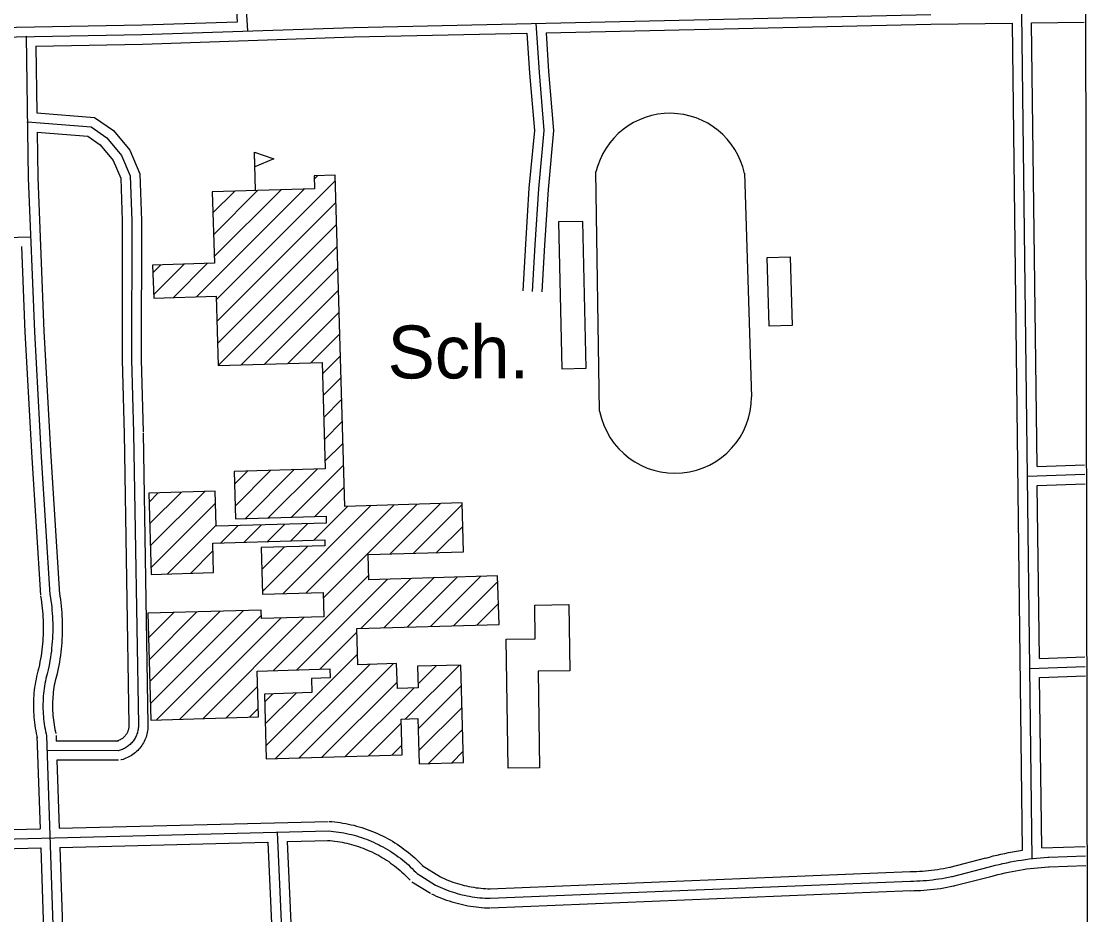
# Model space of a CAD drawing. Extents: x 3313442 to 3351311, y 721974 to 747360.
# Drawn here: x 3347393 to 3349071, y 731056 to 732458 of the extents above; entities that cross this region are included whole.
import ezdxf

# ---------------------------------------------------------------- set-up
doc = ezdxf.new("R2010")
doc.units = 0
for name, color, linetype in [('V-BLDG-IDEN', 7, 'Continuous'), ('V-BLDG-OTLN', 7, 'Continuous'), ('V-GRID-FRAM', 7, 'Continuous'), ('V-ROAD-CNTR', 7, 'Continuous')]:
    doc.layers.add(name, color=color, linetype=linetype)

msp = doc.modelspace()

# ---------------------------------------------------------------- linework, layer by layer
at = {"layer": 'V-BLDG-OTLN'}
for p, q in [((3347760.2, 732192.5), (3347758.5, 732252.4)), ((3347698.2, 732020.9), (3347885, 732207.7)), ((3347851.9, 732210), (3347857.3, 732215.4)), ((3347667.6, 732025.6), (3347836.7, 732194.7)), ((3347693.2, 732157.3), (3347727.4, 732191.5)), ((3347694.2, 732123), (3347763.8, 732192.6)), ((3347695.2, 732088.6), (3347800.3, 732193.6)), ((3347699.2, 731986.6), (3347886, 732173.4)), ((3347700.2, 731952.2), (3347887.1, 732139)), ((3347701.3, 731917.9), (3347888.1, 732104.7)), ((3347599.1, 732063.2), (3347611.5, 732075.6)), ((3347600.1, 732028.8), (3347647.9, 732076.7)), ((3347631.2, 732024.6), (3347684.3, 732077.7)), ((3347737.7, 731918.9), (3347889.1, 732070.3)), ((3347774.1, 731920), (3347890.1, 732036)), ((3347810.5, 731921.1), (3347891.1, 732001.6)), ((3347847, 731922.2), (3347892.1, 731967.3)), ((3347865, 731904.8), (3347893.1, 731933)), ((3347866, 731870.5), (3347894.1, 731898.6)), ((3347867, 731836.1), (3347895.1, 731864.3)), ((3347868, 731801.8), (3347896.1, 731829.9)), ((3347869, 731767.5), (3347897.2, 731795.6)), ((3347728.1, 731697.2), (3347783.8, 731753)), ((3347743.7, 731677.5), (3347820.3, 731754)), ((3347780.1, 731678.6), (3347856.7, 731755.1)), ((3347816.6, 731679.6), (3347898.2, 731761.2)), ((3347727.1, 731731.6), (3347747.4, 731751.9)), ((3347594, 731669.2), (3347644, 731719.2)), ((3347595, 731634.8), (3347680.5, 731720.3)), ((3347853, 731680.7), (3347899.2, 731726.9)), ((3347593, 731703.5), (3347607.6, 731718.2)), ((3347596, 731600.5), (3347697.2, 731701.7)), ((3347802.9, 731559.8), (3347940.9, 731697.9)), ((3347839.3, 731560.9), (3347977.3, 731699)), ((3347851.6, 731644), (3347904.5, 731696.8)), ((3347866.3, 731552.6), (3348013.8, 731700)), ((3347971.3, 731622.2), (3348050.2, 731701.1)), ((3348007.7, 731623.3), (3348083.9, 731699.5)), ((3347778.8, 731641.8), (3347805.8, 731668.8)), ((3347815.2, 731642.9), (3347842.2, 731669.9)), ((3347621.5, 731590.6), (3347698.2, 731667.3)), ((3347705.9, 731639.7), (3347732.9, 731666.7)), ((3347742.3, 731640.8), (3347769.3, 731667.8)), ((3348044.1, 731624.4), (3348085, 731665.2)), ((3347657.9, 731591.7), (3347693.3, 731627)), ((3347769.8, 731597.5), (3347805.5, 731633.2)), ((3347770.8, 731563.1), (3347841.9, 731634.2)), ((3347788.2, 731439.2), (3347937.5, 731588.4)), ((3347997.9, 731507.4), (3348076.3, 731585.8)), ((3348034.3, 731508.5), (3348112.7, 731586.9)), ((3347824.7, 731440.2), (3347967, 731582.6)), ((3347925.1, 731505.3), (3348003.5, 731583.7)), ((3347961.5, 731506.3), (3348039.9, 731584.7)), ((3348070.8, 731509.6), (3348140.1, 731578.9)), ((3348107.2, 731510.6), (3348141.1, 731544.5)), ((3347592, 731490.5), (3347631.7, 731530.2)), ((3347593.1, 731456.1), (3347668.2, 731531.2)), ((3347594.1, 731421.8), (3347704.6, 731532.3)), ((3347595.1, 731387.4), (3347741, 731533.4)), ((3347604.8, 731361.8), (3347769.2, 731526.2)), ((3347641.3, 731362.9), (3347800.1, 731521.7)), ((3347677.7, 731364), (3347836.5, 731522.8)), ((3347861.1, 731441.3), (3347919.1, 731499.3)), ((3347776.3, 731321.1), (3347920.1, 731465)), ((3347791.4, 731301), (3347939.4, 731448.9)), ((3347827.9, 731302), (3347975.8, 731450)), ((3347995.2, 731363.3), (3348079.8, 731447.9)), ((3348015.1, 731418.5), (3348043.4, 731446.8)), ((3347864.3, 731303.1), (3347982.2, 731421)), ((3347714.1, 731365), (3347763.3, 731414.2)), ((3347774.2, 731389.8), (3347787.2, 731402.8)), ((3347775.3, 731355.5), (3347823.6, 731403.9)), ((3347900.7, 731304.2), (3348008.3, 731411.8)), ((3348015.2, 731348), (3348082.9, 731415.6)), ((3347750.5, 731366.1), (3347764.3, 731379.9)), ((3348016.2, 731313.6), (3348083.9, 731381.3)), ((3347937.1, 731305.2), (3347988.5, 731356.5)), ((3348031.5, 731293.6), (3348084.9, 731346.9)), ((3347973.6, 731306.3), (3347989.5, 731322.2)), ((3348068, 731294.6), (3348085.9, 731312.6))]:
    msp.add_line(p, q, dxfattribs=at)
for points in [[(3347758.5, 732252.4), (3347788.8, 732241.8), (3347759.1, 732229.3)], [(3347701.3, 731917.9), (3347864.5, 731922.7), (3347869.4, 731755.5), (3347726.5, 731751.3), (3347728.7, 731677), (3347870.6, 731681.2), (3347870.9, 731670.7), (3347698.2, 731665.7), (3347696.6, 731720.8), (3347592.5, 731717.7), (3347596.3, 731589.9), (3347694.3, 731592.8), (3347692.9, 731639.3), (3347868.7, 731644.5), (3347869, 731635), (3347768.7, 731632.1), (3347770.9, 731558.9), (3347866, 731561.7), (3347867.2, 731523.7), (3347769.3, 731520.8), (3347768.9, 731534.2), (3347590.9, 731529), (3347595.8, 731361.6), (3347764.7, 731366.5), (3347762.6, 731438.4), (3347876.7, 731441.8), (3347877.1, 731427.7), (3347847.6, 731426.8), (3347848.3, 731404.6), (3347773.9, 731402.4), (3347776.9, 731300.5), (3347989.9, 731306.8), (3347988.3, 731363.1), (3348014.8, 731363.9), (3348016.8, 731293.1), (3348086.4, 731295.2), (3348082, 731447.9), (3348014.3, 731446), (3348015.3, 731412), (3347982.5, 731411), (3347981.4, 731450.2), (3347920.6, 731448.4), (3347918.9, 731505.1), (3348142.1, 731511.7), (3348139.8, 731587.7), (3347937.7, 731581.7), (3347936.5, 731621.2), (3348086.1, 731625.6), (3348083.9, 731702.1), (3347900.1, 731696.7), (3347884.8, 732216.2), (3347851.8, 732215.2), (3347852.4, 732195.2), (3347692.2, 732190.5), (3347695.5, 732078.1), (3347598.7, 732075.2), (3347600.3, 732023.6), (3347698.1, 732026.5)], [(3348278.7, 731913.6), (3348273.3, 732143.9), (3348235.2, 732143), (3348240.6, 731912.7)], [(3348565.5, 731979.5), (3348562.5, 732087.3), (3348598.8, 732088.3), (3348601.8, 731980.6)], [(3348156.1, 731286.1), (3348153.4, 731488.2), (3348198.8, 731488.8), (3348198.1, 731541.9), (3348251.6, 731542.6), (3348252.9, 731439), (3348203.5, 731438.3), (3348205.4, 731286.8)]]:
    msp.add_lwpolyline(points, close=True, dxfattribs=at)
for points in [[(3348299.8, 731846), (3348294, 732221.6)], [(3348527, 732219.3), (3348538.2, 731868.7)]]:
    msp.add_lwpolyline(points, dxfattribs=at)
for centre, radius, start, end in [((3348410.2, 732193.9), 119.5, 12.2366, 166.6059), ((3348417.9, 731869), 120.3, 191.0035, 359.8803)]:
    msp.add_arc(centre, radius, start, end, dxfattribs=at)
at = {"layer": 'V-GRID-FRAM'}
msp.add_lwpolyline([(3317558.4, 745536.3), (3349037, 745582.1), (3349071.4, 727396.8), (3317576.9, 727351), (3317558.4, 745536.3)], dxfattribs=at)
at = {"layer": 'V-ROAD-CNTR'}
for points in [[(3347732, 732457.1), (3347723, 732599.4), (3347713.5, 732760.7)], [(3347747.9, 732442.6), (3347737.9, 732600.3)], [(3345933.3, 731425.5), (3345929, 731521.2), (3345915.7, 731880.6), (3345898, 732217.7), (3345893, 732352.6), (3345897.7, 732373.9), (3345906.9, 732386.8), (3345929.9, 732398.5), (3345954.8, 732400.9), (3346164.5, 732409.3), (3346307.2, 732407.3), (3346582.8, 732417.4), (3346865.3, 732421), (3347328.3, 732432.5), (3347582.5, 732437), (3347913.9, 732448.3), (3348819.1, 732468.2)], [(3348978.3, 731144.1), (3348962, 732470.2)], [(3346228.9, 732423.4), (3346307.1, 732422.3), (3346582.4, 732432.4), (3346865, 732436), (3347328, 732447.5), (3347582.1, 732452), (3347732, 732457.1)], [(3348199.6, 732454.6), (3348204.9, 732377.7), (3348212.5, 732286.6), (3348203.8, 732194.9), (3348198.3, 732107.3), (3348194.1, 732033.9)], [(3348215.7, 732439.9), (3348819.4, 732453.2)], [(3348819.3, 732453.2), (3348947.2, 732455)], [(3348963.1, 731157.7), (3348947.2, 732455)], [(3348977.2, 732455.4), (3349059.6, 732456.6)], [(3348985.8, 731759.6), (3348977.2, 732455.4)], [(3347400.6, 732433.8), (3347400.1, 732434.3), (3347403.5, 732212.3), (3347413.3, 731970.7), (3347424, 731774)], [(3347415.3, 732419), (3347582.9, 732422), (3347914.4, 732433.3), (3348185.6, 732439.3)], [(3348185.6, 732439.3), (3348189.9, 732376.6), (3348197.5, 732286.6), (3348188.9, 732196.1), (3348183.3, 732108.2), (3348179.1, 732034.8)], [(3348215.7, 732439.9), (3348219.8, 732378.9), (3348227.6, 732286.5), (3348218.8, 732193.7), (3348213.3, 732106.4), (3348209.1, 732033.1)], [(3347415.3, 732419), (3347416.9, 732314)], [(3347416.9, 732314), (3347507.6, 732306.8), (3347537.1, 732286.4), (3347562.8, 732255.4), (3347578.5, 732218.5), (3347581, 732145.1), (3347580.7, 731927.2), (3347583.7, 731813.9)], [(3347402.2, 732299), (3347402.2, 732300.2), (3347502.4, 732292.2), (3347526.8, 732275.2), (3347549.8, 732247.5), (3347563.6, 732215.2), (3347566, 732144.9), (3347565.7, 731927), (3347568.8, 731812.1)], [(3347417.4, 732283.9), (3347497.2, 732277.5), (3347516.6, 732264.1), (3347536.9, 732239.6), (3347548.7, 732211.9), (3347551, 732144.7), (3347550.7, 731926.8), (3347553.8, 731810.2)], [(3347417.4, 732283.9), (3347418.5, 732212.7), (3347428.2, 731971.5), (3347438.9, 731774.9)], [(3346228.9, 732096.5), (3346362.7, 732094.6), (3346674.9, 732103.3), (3346957.2, 732109.4), (3347227.3, 732115.1), (3347407.2, 732119.7)], [(3347392.9, 732104.3), (3347398.3, 731970), (3347409, 731773)], [(3347553.8, 731811.8), (3347561.4, 731353.8)], [(3347568.8, 731812.1), (3347576.4, 731354.1)], [(3347583.8, 731812.3), (3347591.4, 731354.3)], [(3347409, 731773), (3347422.7, 731557.3)], [(3347424, 731774), (3347437.7, 731558.3)], [(3347438.9, 731774.9), (3347452.6, 731559.2)], [(3348985.8, 731759.6), (3349060.2, 731762.1)], [(3348970.9, 731744.1), (3349060.7, 731747.1)], [(3348986.1, 731729.6), (3349061.2, 731732.1)], [(3348989.5, 731458.2), (3348986.1, 731729.6)], [(3347422.9, 731555.9), (3347423.6, 731551.1), (3347424.3, 731546.5), (3347424.9, 731541.8), (3347425.5, 731537.1), (3347425.9, 731532.5), (3347426.3, 731527.8), (3347426.6, 731523.1), (3347426.8, 731518.4), (3347427, 731513.7), (3347427, 731509), (3347427, 731504.3), (3347427, 731499.6), (3347426.8, 731494.9), (3347426.6, 731490.2), (3347426.3, 731485.6), (3347425.9, 731480.9), (3347425.4, 731476.2), (3347424.9, 731471.5), (3347424.3, 731466.9), (3347423.6, 731462.2), (3347422.8, 731457.6), (3347422, 731453), (3347421.1, 731448.4), (3347420.1, 731443.7), (3347419.6, 731441.4)], [(3347437.7, 731558.3), (3347438.5, 731553.4), (3347439.2, 731548.5), (3347439.8, 731543.6), (3347440.4, 731538.7), (3347440.8, 731533.8), (3347441.2, 731528.9), (3347441.6, 731523.9), (3347441.8, 731519), (3347442, 731514.1), (3347442, 731509.1), (3347442, 731504.2), (3347442, 731499.3), (3347441.8, 731494.3), (3347441.6, 731489.4), (3347441.2, 731484.5), (3347440.8, 731479.5), (3347440.3, 731474.6), (3347439.8, 731469.7), (3347439.1, 731464.8), (3347438.4, 731459.9), (3347437.6, 731455), (3347436.8, 731450.2), (3347435.8, 731445.3), (3347434.8, 731440.5), (3347434.2, 731438.1)], [(3347452.5, 731560.7), (3347453.3, 731555.7), (3347454, 731550.6), (3347454.7, 731545.4), (3347455.3, 731540.3), (3347455.8, 731535.1), (3347456.2, 731530), (3347456.5, 731524.8), (3347456.8, 731519.6), (3347457, 731514.4), (3347457, 731509.2), (3347457, 731504.1), (3347457, 731498.9), (3347456.8, 731493.7), (3347456.5, 731488.5), (3347456.2, 731483.4), (3347455.8, 731478.2), (3347455.3, 731473), (3347454.7, 731467.9), (3347454, 731462.7), (3347453.2, 731457.6), (3347452.4, 731452.5), (3347451.5, 731447.4), (3347450.5, 731442.3), (3347449.4, 731437.3), (3347448.8, 731434.7)], [(3348989.5, 731458.2), (3349060.8, 731460.7)], [(3347419.7, 731442), (3347418.6, 731438.1), (3347417.6, 731433.9), (3347416.6, 731429.7), (3347415.8, 731425.6), (3347415, 731421.4), (3347414.2, 731417.1), (3347413.6, 731412.9), (3347413.1, 731408.7), (3347412.6, 731404.4), (3347412.3, 731400.2), (3347412, 731395.9), (3347411.8, 731391.6), (3347411.7, 731387.4), (3347411.6, 731383.1), (3347411.7, 731378.8), (3347411.8, 731374.5), (3347412.1, 731370.3), (3347412.4, 731366), (3347412.8, 731361.7), (3347413.3, 731357.5), (3347413.9, 731353.3), (3347414.5, 731349), (3347415.3, 731344.8), (3347416.1, 731340.6), (3347417, 731336.5), (3347417.7, 731333.6)], [(3347434.2, 731438.1), (3347433.2, 731434.2), (3347432.2, 731430.4), (3347431.3, 731426.5), (3347430.5, 731422.6), (3347429.7, 731418.7), (3347429.1, 731414.8), (3347428.5, 731410.9), (3347428, 731406.9), (3347427.6, 731403), (3347427.2, 731399), (3347426.9, 731395.1), (3347426.8, 731391.1), (3347426.7, 731387.1), (3347426.6, 731383.1), (3347426.7, 731379.2), (3347426.8, 731375.2), (3347427, 731371.2), (3347427.3, 731367.3), (3347427.7, 731363.3), (3347428.2, 731359.4), (3347428.7, 731355.4), (3347429.3, 731351.5), (3347430, 731347.6), (3347430.8, 731343.7), (3347431.6, 731339.8), (3347432.3, 731337)], [(3347448.7, 731434.1), (3347447.7, 731430.4), (3347446.8, 731426.8), (3347445.9, 731423.3), (3347445.2, 731419.7), (3347444.5, 731416.1), (3347443.9, 731412.5), (3347443.3, 731408.8), (3347442.9, 731405.2), (3347442.5, 731401.5), (3347442.2, 731397.9), (3347441.9, 731394.2), (3347441.8, 731390.5), (3347441.7, 731386.9), (3347441.6, 731383.2), (3347441.7, 731379.5), (3347441.8, 731375.9), (3347442, 731372.2), (3347442.3, 731368.5), (3347442.6, 731364.9), (3347443.1, 731361.2), (3347443.5, 731357.6), (3347444.1, 731354), (3347444.8, 731350.4), (3347445.5, 731346.8), (3347446.3, 731343.2), (3347446.9, 731340.5)], [(3348974.6, 731442.6), (3349061.3, 731445.7)], [(3348989.8, 731428.2), (3349061.8, 731430.7)], [(3348993.1, 731160.9), (3348989.8, 731428.2)], [(3347561.4, 731354.2), (3347561.4, 731352.7), (3347561.4, 731351.5), (3347561.3, 731350.4), (3347561.1, 731349.2), (3347560.9, 731348.1), (3347560.6, 731347), (3347560.3, 731345.9), (3347560, 731344.8), (3347559.6, 731343.7), (3347559.1, 731342.6), (3347558.6, 731341.6), (3347558.1, 731340.6), (3347557.5, 731339.6), (3347556.8, 731338.6), (3347556.2, 731337.7), (3347555.5, 731336.8), (3347554.7, 731335.9), (3347553.9, 731335.1), (3347553.1, 731334.3), (3347552.2, 731333.5), (3347551.3, 731332.8), (3347550.4, 731332.1), (3347549.4, 731331.5), (3347548.5, 731330.9), (3347547.5, 731330.3), (3347546.4, 731329.8), (3347545.4, 731329.3), (3347544.3, 731328.9), (3347543.2, 731328.5), (3347542, 731328.2), (3347541.3, 731328)], [(3347576.4, 731354.1), (3347576.4, 731352.3), (3347576.3, 731350.4), (3347576.2, 731348.6), (3347575.9, 731346.8), (3347575.6, 731345.1), (3347575.2, 731343.3), (3347574.7, 731341.5), (3347574.1, 731339.8), (3347573.5, 731338.1), (3347572.8, 731336.5), (3347572, 731334.8), (3347571.1, 731333.2), (3347570.2, 731331.7), (3347569.2, 731330.1), (3347568.1, 731328.7), (3347567, 731327.2), (3347565.8, 731325.9), (3347564.6, 731324.6), (3347563.3, 731323.3), (3347561.9, 731322.1), (3347560.5, 731320.9), (3347559.1, 731319.9), (3347557.6, 731318.8), (3347556, 731317.9), (3347554.4, 731317), (3347552.8, 731316.2), (3347551.2, 731315.5), (3347549.5, 731314.8), (3347547.8, 731314.2), (3347546, 731313.7), (3347545.1, 731313.5)], [(3347591.4, 731354), (3347591.4, 731351.8), (3347591.3, 731349.4), (3347591.1, 731346.9), (3347590.7, 731344.4), (3347590.3, 731342), (3347589.7, 731339.6), (3347589, 731337.2), (3347588.3, 731334.9), (3347587.4, 731332.5), (3347586.4, 731330.3), (3347585.4, 731328), (3347584.2, 731325.8), (3347582.9, 731323.7), (3347581.6, 731321.6), (3347580.1, 731319.6), (3347578.6, 731317.7), (3347577, 731315.8), (3347575.3, 731314), (3347573.5, 731312.3), (3347571.7, 731310.7), (3347569.7, 731309.1), (3347567.7, 731307.6), (3347565.7, 731306.2), (3347563.6, 731304.9), (3347561.4, 731303.7), (3347559.2, 731302.6), (3347556.9, 731301.6), (3347554.6, 731300.7), (3347552.3, 731299.9), (3347550, 731299.2), (3347548.8, 731298.9)], [(3347417.3, 731336.5), (3347422.1, 731191.1)], [(3347432.3, 731337), (3347479.7, 729914.5)], [(3347447.3, 731337.5), (3347447.6, 731328.7)], [(3347545.1, 731328.5), (3347447.6, 731328.7)], [(3347545.1, 731313.5), (3347433.1, 731313.8)], [(3347545, 731298.5), (3347448.6, 731298.7)], [(3347448.6, 731298.7), (3347452.1, 731191.8)], [(3347452.1, 731191.8), (3347874, 731202.6)], [(3347875.6, 731202.6), (3347879.8, 731202.3), (3347884.2, 731201.8), (3347888.5, 731201.3), (3347892.9, 731200.7), (3347897.2, 731200), (3347901.5, 731199.2), (3347905.8, 731198.4), (3347910.1, 731197.4), (3347914.3, 731196.4), (3347918.6, 731195.3), (3347922.8, 731194.1), (3347926.9, 731192.8), (3347931.1, 731191.5), (3347935.2, 731190.1), (3347939.3, 731188.5), (3347943.4, 731186.9), (3347947.5, 731185.3), (3347951.5, 731183.5), (3347955.4, 731181.7), (3347959.4, 731179.8), (3347963.3, 731177.8), (3347967.1, 731175.7), (3347971, 731173.6), (3347974.7, 731171.4), (3347978.5, 731169.1), (3347982.2, 731166.7), (3347985.8, 731164.3), (3347989.4, 731161.8), (3347992.9, 731159.2), (3347996.4, 731156.6), (3347999.8, 731153.9), (3348003.2, 731151.1), (3348006.6, 731148.2), (3348009.8, 731145.3), (3348013, 731142.4), (3348016.2, 731139.3), (3348019.3, 731136.2), (3348022.3, 731133.1), (3348024.4, 731130.9)], [(3346400, 731149.9), (3347874.4, 731187.6)], [(3347145.5, 731184), (3347422.1, 731191.1)], [(3347793.8, 731185.6), (3347848.1, 729980)], [(3347874.4, 731187.6), (3347878.5, 731187.3), (3347882.6, 731186.9), (3347886.6, 731186.4), (3347890.7, 731185.9), (3347894.7, 731185.2), (3347898.7, 731184.5), (3347902.7, 731183.7), (3347906.7, 731182.8), (3347910.7, 731181.9), (3347914.6, 731180.8), (3347918.5, 731179.7), (3347922.4, 731178.5), (3347926.3, 731177.3), (3347930.2, 731175.9), (3347934, 731174.5), (3347937.8, 731173), (3347941.6, 731171.5), (3347945.3, 731169.8), (3347949, 731168.1), (3347952.7, 731166.3), (3347956.3, 731164.5), (3347959.9, 731162.6), (3347963.5, 731160.6), (3347967, 731158.5), (3347970.5, 731156.4), (3347973.9, 731154.2), (3347977.3, 731151.9), (3347980.7, 731149.6), (3347984, 731147.2), (3347987.2, 731144.7), (3347990.4, 731142.2), (3347993.6, 731139.6), (3347996.7, 731136.9), (3347999.8, 731134.2), (3348002.8, 731131.4), (3348005.7, 731128.6), (3348008.6, 731125.7), (3348011.4, 731122.8), (3348013.4, 731120.7)], [(3347453.1, 731161.8), (3347779.5, 731170.2)], [(3347779.5, 731170.2), (3347833.1, 729979.3)], [(3347809.5, 731171), (3347874.8, 731172.7)], [(3347809.5, 731171), (3347826.2, 730799.4)], [(3347873.2, 731172.7), (3347877.2, 731172.4), (3347880.9, 731172), (3347884.7, 731171.6), (3347888.4, 731171), (3347892.2, 731170.4), (3347895.9, 731169.8), (3347899.6, 731169), (3347903.3, 731168.2), (3347907, 731167.3), (3347910.7, 731166.4), (3347914.3, 731165.3), (3347917.9, 731164.2), (3347921.5, 731163.1), (3347925.1, 731161.8), (3347928.7, 731160.5), (3347932.2, 731159.1), (3347935.7, 731157.7), (3347939.2, 731156.1), (3347942.6, 731154.6), (3347946, 731152.9), (3347949.4, 731151.2), (3347952.7, 731149.4), (3347956, 731147.5), (3347959.3, 731145.6), (3347962.5, 731143.7), (3347965.7, 731141.6), (3347968.9, 731139.5), (3347972, 731137.3), (3347975, 731135.1), (3347978.1, 731132.8), (3347981, 731130.5), (3347984, 731128.1), (3347986.9, 731125.6), (3347989.7, 731123.1), (3347992.5, 731120.5), (3347995.2, 731117.9), (3347997.9, 731115.2), (3348000.5, 731112.5), (3348002.4, 731110.5)], [(3346400.4, 731134.9), (3347423.1, 731161.1)], [(3347423.1, 731161.1), (3347432.8, 730870.9)], [(3347453.1, 731161.8), (3347494.7, 729915)], [(3348905.4, 731145.1), (3348911.2, 731146.7), (3348917.2, 731148.3), (3348923.2, 731149.7), (3348929.1, 731151.1), (3348935.2, 731152.4), (3348941.2, 731153.6), (3348963.1, 731157.7)], [(3348993.1, 731160.9), (3349061.3, 731163.3)], [(3348021.3, 731133.4), (3348050.2, 731115.4)], [(3348849.5, 731130.8), (3348905.6, 731145.2)], [(3348909.4, 731130.7), (3348915.1, 731132.2), (3348920.8, 731133.7), (3348926.6, 731135.1), (3348932.4, 731136.5), (3348938.2, 731137.7), (3348944, 731138.9), (3348949.9, 731140), (3348955.7, 731141), (3348961.6, 731141.9), (3348967.5, 731142.8), (3348973.4, 731143.6), (3348979.3, 731144.3), (3348985.2, 731144.9), (3348991.1, 731145.4), (3348997, 731145.9), (3349002.9, 731146.3), (3349004.2, 731146.3)], [(3349004.2, 731146.3), (3349061.9, 731148.3)], [(3349004.7, 731131.3), (3349062.4, 731133.4)], [(3348013.4, 731120.7), (3348042.3, 731102.7)], [(3348048.8, 731116.2), (3348052.3, 731114.5), (3348055.7, 731113), (3348059.1, 731111.5), (3348062.6, 731110.1), (3348066.1, 731108.7), (3348069.6, 731107.5), (3348073.1, 731106.3), (3348076.7, 731105.1), (3348080.3, 731104.1), (3348083.9, 731103.1), (3348087.5, 731102.2), (3348091.2, 731101.3), (3348094.8, 731100.5), (3348098.5, 731099.8), (3348102.2, 731099.2), (3348105.9, 731098.6), (3348109.6, 731098.2), (3348113.3, 731097.8), (3348117.1, 731097.4), (3348120.8, 731097.2), (3348124.5, 731097), (3348128.3, 731096.8), (3348128.3, 731096.8)], [(3348127.5, 731096.8), (3348786.6, 731123.9)], [(3348787.1, 731123.9), (3348791.9, 731124), (3348796.7, 731124.1), (3348801.4, 731124.3), (3348806.2, 731124.6), (3348810.9, 731125), (3348815.7, 731125.4), (3348820.4, 731125.9), (3348825.1, 731126.5), (3348829.8, 731127.2), (3348834.5, 731127.9), (3348839.2, 731128.8), (3348843.9, 731129.7), (3348848.6, 731130.6), (3348850, 731130.9)], [(3348787.2, 731108.9), (3348792.2, 731109), (3348797.2, 731109.1), (3348802.2, 731109.4), (3348807.2, 731109.7), (3348812.2, 731110), (3348817.2, 731110.5), (3348822.1, 731111), (3348827.1, 731111.7), (3348832, 731112.4), (3348837, 731113.1), (3348841.9, 731114), (3348846.8, 731114.9), (3348851.7, 731116), (3348853.3, 731116.3)], [(3348853.3, 731116.3), (3348909.4, 731130.7)], [(3348857, 731101.8), (3348913.1, 731116.1)], [(3348913.3, 731116.2), (3348918.9, 731117.7), (3348924.5, 731119.2), (3348930.1, 731120.5), (3348935.7, 731121.8), (3348941.3, 731123), (3348946.9, 731124.1), (3348952.5, 731125.2), (3348958.2, 731126.2), (3348963.9, 731127.1), (3348969.5, 731127.9), (3348975.2, 731128.7), (3348980.9, 731129.3), (3348986.6, 731129.9), (3348992.4, 731130.5), (3348998.1, 731130.9), (3349003.8, 731131.3), (3349005, 731131.3)], [(3348005.4, 731108), (3348034.3, 731089.9)], [(3348042.3, 731102.7), (3348045.9, 731100.9), (3348049.6, 731099.3), (3348053.3, 731097.7), (3348057.1, 731096.1), (3348060.8, 731094.7), (3348064.6, 731093.3), (3348068.4, 731092), (3348072.3, 731090.8), (3348076.2, 731089.6), (3348080.1, 731088.6), (3348084, 731087.6), (3348087.9, 731086.7), (3348091.9, 731085.8), (3348095.8, 731085.1), (3348099.8, 731084.4), (3348103.8, 731083.8), (3348107.8, 731083.3), (3348111.8, 731082.8), (3348115.9, 731082.5), (3348119.9, 731082.2), (3348123.9, 731082), (3348128, 731081.9), (3348128.1, 731081.9)], [(3348128.1, 731081.9), (3348787.2, 731108.9)], [(3348787.4, 731093.9), (3348792.5, 731094), (3348797.8, 731094.2), (3348803, 731094.4), (3348808.2, 731094.7), (3348813.5, 731095.1), (3348818.7, 731095.6), (3348823.9, 731096.2), (3348829.1, 731096.8), (3348834.3, 731097.5), (3348839.4, 731098.4), (3348844.6, 731099.2), (3348849.7, 731100.2), (3348854.8, 731101.3), (3348856.5, 731101.6)], [(3348035.8, 731089.1), (3348039.6, 731087.3), (3348043.5, 731085.5), (3348047.5, 731083.8), (3348051.5, 731082.2), (3348055.6, 731080.6), (3348059.7, 731079.2), (3348063.8, 731077.8), (3348067.9, 731076.5), (3348072.1, 731075.2), (3348076.2, 731074.1), (3348080.4, 731073), (3348084.7, 731072), (3348088.9, 731071.1), (3348093.2, 731070.3), (3348097.4, 731069.6), (3348101.7, 731068.9), (3348106, 731068.4), (3348110.3, 731067.9), (3348114.7, 731067.5), (3348119, 731067.2), (3348123.3, 731067), (3348127.6, 731066.9), (3348127.8, 731066.9)], [(3348128.7, 731066.9), (3348787.9, 731094)]]:
    msp.add_lwpolyline(points, dxfattribs=at)

# ---------------------------------------------------------------- texts
at = {"layer": 'V-BLDG-IDEN'}
msp.add_text('Sch.', height=83, dxfattribs=at).set_placement((3347967.2, 731897.5))

doc.saveas('drawing.dxf')
